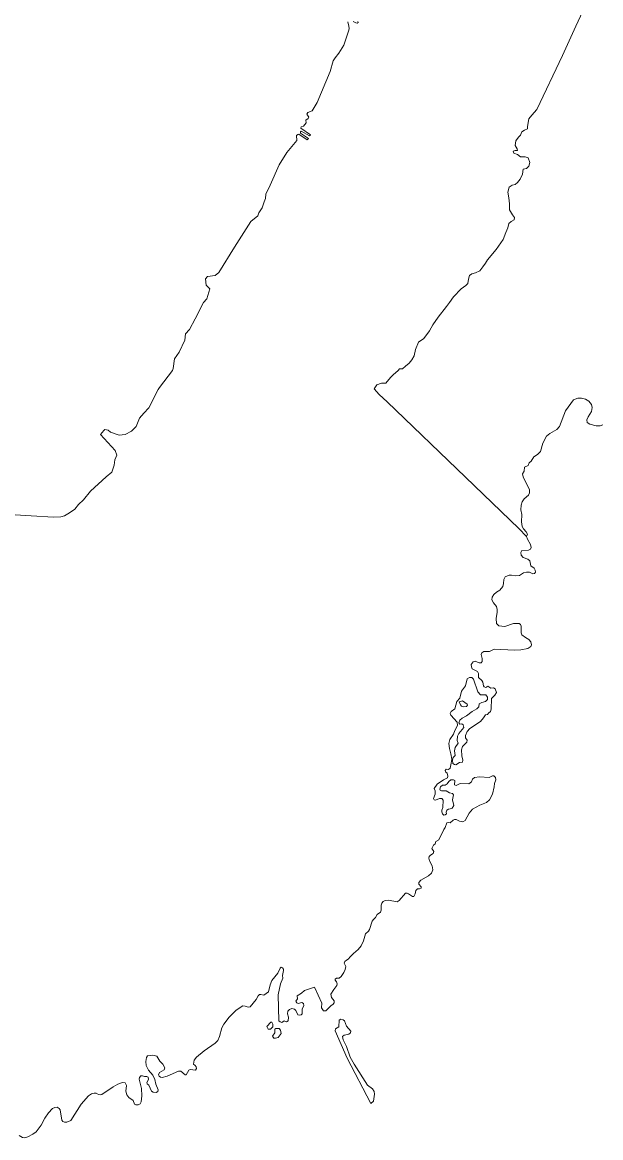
# Model space of a CAD drawing. Extents: x 369010 to 739155, y 6377141 to 6616555.
# Drawn here: x 407039 to 409525, y 6453838 to 6458637 of the extents above; entities that cross this region are included whole.
import ezdxf

# ---------------------------------------------------------------- set-up
doc = ezdxf.new("R2010")
doc.units = 0
doc.header["$LTSCALE"] = 40
doc.layers.add('1', color=7, linetype='Continuous', lineweight=13)

msp = doc.modelspace()

# ---------------------------------------------------------------- linework, layer by layer
at = {"layer": '1'}
for points in [[(409468.98, 6458729.82), (409417.35, 6458619.6), (409361.24, 6458493.65), (409249.69, 6458260.79), (409229.17, 6458237.78), (409215.27, 6458222.06), (409210.8, 6458188.96), (409209.64, 6458179.03), (409197.89, 6458172.24), (409186.14, 6458166.12), (409179.52, 6458150.56), (409171.74, 6458141.79), (409159.49, 6458126.07), (409156.51, 6458106.87), (409165.61, 6458092.14), (409167.43, 6458085.68), (409156.51, 6458084.69), (409147.91, 6458082.21), (409150.88, 6458073.1), (409167.43, 6458068.31), (409180.01, 6458058.37), (409199.71, 6458057.38), (409212.29, 6458053.91), (409219.73, 6458033.88), (409215.76, 6458018.32), (409206.16, 6458007.4), (409190.94, 6458004.75), (409188.29, 6457983.07), (409178.03, 6457961.56), (409167.1, 6457947.98), (409156.68, 6457938.38), (409143.93, 6457935.74), (409131.35, 6457926.63), (409125.73, 6457906.28), (409129.2, 6457880.95), (409132.18, 6457856.29), (409132.18, 6457830.14), (409146.25, 6457808.79), (409154.53, 6457796.38), (409153.2, 6457786.45), (409140.46, 6457780.33), (409130.03, 6457771.72), (409126.22, 6457752.52), (409117.45, 6457731.67), (409105.21, 6457701.55), (409075.41, 6457658.68), (409037.84, 6457614.66), (409030.23, 6457600.09), (409018.81, 6457583.87), (409005.24, 6457567.66), (408986.87, 6457559.38), (408971.48, 6457554.08), (408961.05, 6457547.63), (408956.58, 6457531.41), (408953.27, 6457512.21), (408944.5, 6457504.76), (408925.14, 6457490.2), (408892.37, 6457455.77), (408875.32, 6457431.28), (408861.75, 6457414.07), (408826.5, 6457367.89), (408803.16, 6457335.45), (408788.26, 6457308.64), (408765.09, 6457276.2)], [(409156.51, 6458084.69), (409167.43, 6458085.68), (409165.61, 6458092.14), (409156.51, 6458106.87), (409159.49, 6458126.07), (409171.74, 6458141.79), (409179.52, 6458150.56), (409186.14, 6458166.12), (409197.89, 6458172.24), (409209.64, 6458179.03), (409210.8, 6458188.96), (409215.27, 6458222.06), (409229.17, 6458237.78), (409249.69, 6458260.79), (409361.24, 6458493.65), (409417.35, 6458619.6), (409468.98, 6458729.82)], [(408438.06, 6458638.96), (408441.7, 6458620.43), (408443.85, 6458609.83), (408442.69, 6458603.05), (408429.45, 6458563.82), (408425.48, 6458550.91), (408422.34, 6458542.97), (408420.18, 6458537.67), (408399.16, 6458503.42), (408383.94, 6458484.38), (408374.84, 6458470.98), (408362.42, 6458425.63), (408305.49, 6458291.57), (408284.31, 6458256.15), (408266.1, 6458248.21), (408262.29, 6458240.93), (408270.9, 6458227.85), (408267.92, 6458222.72), (408257, 6458215.27), (408258.32, 6458204.51), (408247.56, 6458189.62), (408237.96, 6458186.64), (408235.81, 6458181.01), (408277.02, 6458153.21), (408273.55, 6458148.08), (408237.96, 6458167.94), (408233.99, 6458164.96), (408234.49, 6458159.33), (408268.75, 6458136.66), (408263.62, 6458131.53), (408226.71, 6458155.03), (408222.74, 6458154.53), (408217.94, 6458149.73), (408218.43, 6458128.05), (408176.07, 6458075.92), (408143.13, 6458023.45), (408104.4, 6457935.74), (408086.2, 6457897.17), (408084.54, 6457878.31), (408078.09, 6457863.58), (408069.32, 6457838.25), (408055.41, 6457817.57), (408051.11, 6457804.49), (408020.82, 6457779.67), (407950.65, 6457669.28), (407883.79, 6457560.87), (407867.4, 6457547.13), (407834.8, 6457543.66), (407826.52, 6457533.23), (407829.67, 6457505.76), (407844.4, 6457489.7), (407831.32, 6457447), (407817.42, 6457430.62), (407782, 6457361.11), (407757.17, 6457314.6), (407740.29, 6457296.89), (407736.82, 6457268.59), (407712.65, 6457216.79), (407693.46, 6457189.15), (407687.83, 6457147.44), (407684.35, 6457138.5), (407628.08, 6457064.69), (407622.45, 6457056.25), (407583.06, 6456978.13), (407560.89, 6456955.13), (407542.68, 6456933.44), (407527.95, 6456898.19), (407508.42, 6456878), (407480.29, 6456863.6), (407455.13, 6456860.62), (407417.4, 6456872.7), (407408.62, 6456882.3), (407393.56, 6456884.46), (407388.76, 6456880.98), (407374.53, 6456862.77), (407437.42, 6456793.76), (407445.53, 6456774.73), (407436.92, 6456754.7), (407434.28, 6456731.36), (407423.02, 6456700.91)], [(408257, 6458215.27), (408267.92, 6458222.72), (408270.9, 6458227.85), (408262.29, 6458240.93), (408266.1, 6458248.21), (408284.31, 6458256.15), (408305.49, 6458291.57), (408362.42, 6458425.63), (408374.84, 6458470.98), (408383.94, 6458484.38), (408399.16, 6458503.42), (408420.18, 6458537.67), (408422.34, 6458542.97), (408425.48, 6458550.91), (408429.45, 6458563.82), (408442.69, 6458603.05), (408443.85, 6458609.83), (408441.7, 6458620.43), (408438.06, 6458638.96)], [(408480.43, 6458639.96), (408482.08, 6458636.48), (408478.44, 6458633.5), (408471.82, 6458634.33), (408461.39, 6458639.79)], [(408461.39, 6458639.79), (408471.82, 6458634.33), (408478.44, 6458633.5), (408482.08, 6458636.48), (408480.43, 6458639.96)], [(406913.27, 6456523.99), (407076.29, 6456512.9), (407173.61, 6456507.6), (407203.9, 6456509.42), (407220.45, 6456513.73), (407241.8, 6456525.81), (407264.47, 6456541.37), (407280.85, 6456562.22), (407302.54, 6456582.24), (407332.16, 6456618.66), (407399.85, 6456681.22), (407423.02, 6456700.91), (407434.28, 6456731.36), (407436.92, 6456754.7), (407445.53, 6456774.73), (407437.42, 6456793.76), (407374.53, 6456862.77), (407388.76, 6456880.98), (407393.56, 6456884.46), (407408.62, 6456882.3), (407417.4, 6456872.7), (407455.13, 6456860.62), (407480.29, 6456863.6), (407508.42, 6456878), (407527.95, 6456898.19), (407542.68, 6456933.44), (407560.89, 6456955.13), (407583.06, 6456978.13), (407622.45, 6457056.25), (407628.08, 6457064.69), (407684.35, 6457138.5), (407687.83, 6457147.44), (407693.46, 6457189.15), (407712.65, 6457216.79), (407736.82, 6457268.59), (407740.29, 6457296.89), (407757.17, 6457314.6), (407782, 6457361.11), (407817.42, 6457430.62), (407831.32, 6457447), (407844.4, 6457489.7), (407829.67, 6457505.76), (407826.52, 6457533.23), (407834.8, 6457543.66), (407867.4, 6457547.13), (407883.79, 6457560.87), (407950.65, 6457669.28), (408020.82, 6457779.67), (408051.11, 6457804.49), (408055.41, 6457817.57), (408069.32, 6457838.25), (408078.09, 6457863.58), (408084.54, 6457878.31), (408086.2, 6457897.17), (408104.4, 6457935.74), (408143.13, 6458023.45), (408176.07, 6458075.92), (408218.43, 6458128.05), (408217.94, 6458149.73), (408222.74, 6458154.53), (408226.71, 6458155.03), (408263.62, 6458131.53), (408268.75, 6458136.66), (408234.49, 6458159.33), (408233.99, 6458164.96), (408237.96, 6458167.94), (408273.55, 6458148.08), (408277.02, 6458153.21), (408235.81, 6458181.01), (408237.96, 6458186.64), (408247.56, 6458189.62), (408258.32, 6458204.51), (408257, 6458215.27)], [(409058.2, 6456163.52), (409065.65, 6456174.44), (409076.9, 6456184.21), (409091.63, 6456193.48), (409104.38, 6456209.2), (409107.36, 6456221.45), (409108.52, 6456238.82), (409113.98, 6456251.07), (409131.35, 6456258.02), (409141.62, 6456258.68), (409159.66, 6456255.37), (409175.05, 6456257.19), (409193.09, 6456268.61), (409205.17, 6456271.43), (409218.24, 6456270.27), (409233.31, 6456264.31), (409240.59, 6456265.47), (409244.39, 6456271.43), (409243.57, 6456279.21), (409239.26, 6456288.48), (409225.03, 6456297.74), (409220.73, 6456320.25), (409211.79, 6456326.87), (409191.93, 6456334.49), (409182.99, 6456344.25), (409181.34, 6456355.84), (409185.81, 6456364.61), (409214.93, 6456364.94), (409223.37, 6456369.41), (409226.35, 6456377.68), (409223.37, 6456390.59), (409209.8, 6456412.93), (409205.67, 6456424.02), (409173.56, 6456458.94), (408943.01, 6456680.06), (408607.04, 6457003.45), (408572.61, 6457035.23), (408551.76, 6457059.72), (408562.68, 6457076.44), (408583.21, 6457083.39), (408601.25, 6457083.39), (408621.44, 6457107.89), (408633.19, 6457119.8), (408654.54, 6457138.17), (408660.33, 6457145.95), (408673.41, 6457145.95), (408686.48, 6457156.87), (408701.04, 6457170.11), (408713.62, 6457184.84), (408723.72, 6457201.06), (408729.35, 6457229.03), (408741.59, 6457261.14), (408765.09, 6457276.2), (408788.26, 6457308.64), (408803.16, 6457335.45), (408826.5, 6457367.89), (408861.75, 6457414.07), (408875.32, 6457431.28), (408892.37, 6457455.77), (408925.14, 6457490.2), (408944.5, 6457504.76), (408953.27, 6457512.21), (408956.58, 6457531.41), (408961.05, 6457547.63), (408971.48, 6457554.08), (408986.87, 6457559.38), (409005.24, 6457567.66), (409018.81, 6457583.87), (409030.23, 6457600.09), (409037.84, 6457614.66), (409075.41, 6457658.68), (409105.21, 6457701.55), (409117.45, 6457731.67), (409126.22, 6457752.52), (409130.03, 6457771.72), (409140.46, 6457780.33), (409153.2, 6457786.45), (409154.53, 6457796.38), (409146.25, 6457808.79), (409132.18, 6457830.14), (409132.18, 6457856.29), (409129.2, 6457880.95), (409125.73, 6457906.28), (409131.35, 6457926.63), (409143.93, 6457935.74), (409156.68, 6457938.38), (409167.1, 6457947.98), (409178.03, 6457961.56), (409188.29, 6457983.07), (409190.94, 6458004.75), (409206.16, 6458007.4), (409215.76, 6458018.32), (409219.73, 6458033.88), (409212.29, 6458053.91), (409199.71, 6458057.38), (409180.01, 6458058.37), (409167.43, 6458068.31), (409150.88, 6458073.1), (409147.91, 6458082.21), (409156.51, 6458084.69)], [(408765.09, 6457276.2), (408741.59, 6457261.14), (408729.35, 6457229.03), (408723.72, 6457201.06), (408713.62, 6457184.84), (408701.04, 6457170.11), (408686.48, 6457156.87), (408673.41, 6457145.95), (408660.33, 6457145.95), (408654.54, 6457138.17), (408633.19, 6457119.8), (408621.44, 6457107.89), (408601.25, 6457083.39), (408583.21, 6457083.39), (408562.68, 6457076.44), (408551.76, 6457059.72), (408572.61, 6457035.23), (408607.04, 6457003.45), (408943.01, 6456680.06), (409173.56, 6456458.94), (409205.67, 6456424.02), (409209.8, 6456434.45), (409203.85, 6456445.04), (409192.76, 6456456.96), (409187.63, 6456467.88), (409183.82, 6456487.91), (409185.47, 6456519.68), (409181.67, 6456538.72), (409183.32, 6456558.58), (409186.8, 6456573.8), (409196.23, 6456585.72), (409214.44, 6456601.77), (409218.91, 6456612.04), (409218.91, 6456625.61), (409191.1, 6456681.38), (409188.95, 6456693.3), (409195.4, 6456705.55), (409197.06, 6456721.93), (409212.95, 6456729.54), (409217.42, 6456741.96), (409225.86, 6456748.41), (409237.94, 6456766.95), (409252.83, 6456776.55), (409266.41, 6456789.79), (409276.67, 6456825.7), (409292.39, 6456856.15), (409305.96, 6456868.07), (409336.41, 6456884.29), (409347.67, 6456897.36), (409372.82, 6456965.39), (409407.58, 6457012.22), (409426.45, 6457020.17), (409442.34, 6457019.84), (409459.55, 6457015.87), (409473.95, 6457006.1), (409485.37, 6456991.7), (409488.35, 6456978.96), (409485.86, 6456962.57), (409470.97, 6456939.57), (409464.68, 6456925.83), (409467.16, 6456914.74), (409477.75, 6456907.96), (409505.39, 6456900.67), (409521.94, 6456900.67), (409533.69, 6456904.48)], [(407423.02, 6456700.91), (407399.85, 6456681.22), (407332.16, 6456618.66), (407302.54, 6456582.24), (407280.85, 6456562.22), (407264.47, 6456541.37), (407241.8, 6456525.81), (407220.45, 6456513.73), (407203.9, 6456509.42), (407173.61, 6456507.6), (407076.29, 6456512.9), (406913.27, 6456523.99)], [(409038.18, 6455733.71), (409037.84, 6455723.11), (409029.74, 6455715), (409014.18, 6455709.87), (409002.59, 6455703.92), (409000.44, 6455691.34), (408992.5, 6455682.73), (408972.14, 6455671.81), (408948.14, 6455652.28), (408928.94, 6455643.01), (408919.51, 6455633.74), (408914.88, 6455622.65), (408918.85, 6455617.19), (408928.45, 6455618.02), (408933.91, 6455613.38), (408936.06, 6455602.3), (408915.7, 6455576.48), (408909.41, 6455564.73), (408908.09, 6455546.36), (408911.57, 6455535.1), (408899.65, 6455516.73), (408895.68, 6455502), (408898.99, 6455482.47), (408890.71, 6455474.03), (408888.06, 6455461.29), (408889.88, 6455448.21), (408896.01, 6455442.75), (408902.46, 6455441.76), (408917.69, 6455451.85), (408930.43, 6455453.67), (408932.92, 6455461.78), (408927.45, 6455481.31), (408926.63, 6455507.13), (408930.93, 6455520.21), (408949.13, 6455539.74), (408950.79, 6455548.01), (408943.51, 6455558.27), (408943.51, 6455568.04), (408951.12, 6455585.75), (408961.88, 6455598.82), (409007.56, 6455628.61), (409021.63, 6455643.84), (409029.9, 6455656.91), (409038.01, 6455658.57), (409042.81, 6455664.53), (409051.25, 6455671.31), (409054.23, 6455681.41), (409055.72, 6455726.92), (409070.12, 6455741.15), (409076.24, 6455753.07), (409070.78, 6455769.62), (409064.66, 6455773.76), (409051.91, 6455772.1), (409039.67, 6455779.88), (409031.72, 6455775.08), (409024.11, 6455776.9), (409020.8, 6455781.87), (409018.15, 6455798.09), (409014.01, 6455805.2), (408999.61, 6455817.12), (408999.94, 6455834.83), (408995.31, 6455844.1), (408972.47, 6455854.85), (408969.33, 6455863.3), (408968.17, 6455874.22), (408976.28, 6455885.31), (408985.38, 6455888.29), (409002.92, 6455880.67), (409010.54, 6455880.51), (409015.67, 6455886.8), (409015.67, 6455898.88), (409011.36, 6455916.26), (409013.35, 6455923.7), (409023.12, 6455929.83), (409046.45, 6455928.84), (409066.48, 6455939.1), (409154.69, 6455935.29), (409181.01, 6455936.78), (409210.96, 6455942.74), (409224.7, 6455950.35), (409227.68, 6455958.63), (409224.2, 6455971.2), (409215.27, 6455981.3), (409200.87, 6455989.91), (409186.14, 6456001.82), (409182.99, 6456010.1), (409183.16, 6456038.56), (409180.51, 6456045.68), (409173.89, 6456049.65), (409150.06, 6456049.65), (409112.32, 6456037.74), (409087.33, 6456039.39), (409077.23, 6456049.65), (409075.58, 6456072), (409079.72, 6456098.64), (409079.72, 6456110.06), (409076.41, 6456123.8), (409063.33, 6456139.36), (409057.37, 6456151.27), (409058.2, 6456163.52)], [(408896.01, 6455207.24), (408903.95, 6455207.24), (408917.19, 6455199.29), (408932.92, 6455196.98), (408941.69, 6455203.1), (408958.73, 6455233.88), (408973.96, 6455250.93), (409005.74, 6455268.64), (409034.04, 6455279.73), (409047.11, 6455291.81), (409060.35, 6455315.15), (409067.14, 6455347.92), (409067.97, 6455360.99), (409073.43, 6455377.54), (409072.93, 6455387.97), (409065.48, 6455393.93), (409059.03, 6455394.09), (409045.95, 6455387.64), (409004.41, 6455390.12), (408982.07, 6455387.31), (408973.79, 6455380.02), (408969.16, 6455368.11), (408958.57, 6455360.49), (408921.33, 6455361.32), (408903.95, 6455353.71), (408896.5, 6455356.36), (408897.33, 6455374.07), (408891.7, 6455377.87), (408880.62, 6455377.54), (408871.68, 6455369.93), (408865.06, 6455359.67), (408856.12, 6455354.21), (408845.2, 6455354.7), (408836.76, 6455346.59), (408832.79, 6455337.65), (408834.61, 6455332.52), (408841.23, 6455330.37), (408860.92, 6455329.71), (408874.66, 6455322.1), (408887.9, 6455318.46), (408892.04, 6455312.99), (408888.23, 6455291.15), (408893.36, 6455266.49), (408886.74, 6455255.9), (408877.31, 6455252.09), (408870.85, 6455251.26), (408864.07, 6455246.46), (408860.92, 6455238.19), (408862.08, 6455231.24), (408856.12, 6455226.6), (408850.33, 6455225.11), (408844.37, 6455230.57), (408841.39, 6455239.01), (408841.72, 6455247.46), (408846.85, 6455258.87), (408847.68, 6455290.32), (408841.72, 6455297.27), (408831.96, 6455296.44), (408814.58, 6455290.16), (408808.62, 6455291.15), (408805.64, 6455296.61), (408813.26, 6455316.14), (408812.59, 6455330.04), (408809.45, 6455340.14), (408821.37, 6455358.34), (408849.34, 6455377.87), (408866.22, 6455385.98), (408867.54, 6455393.43), (408865.39, 6455405.35), (408857.94, 6455411.64), (408856.62, 6455417.26), (408861.25, 6455423.05), (408870.52, 6455421.57), (408877.31, 6455427.85), (408882.27, 6455448.54), (408884.42, 6455466.75), (408880.62, 6455488.93), (408874.82, 6455512.59), (408871.84, 6455533.78), (408876.97, 6455550.66), (408891.7, 6455573.5), (408897.17, 6455590.05), (408909.41, 6455610.74), (408907.26, 6455625.3), (408880.29, 6455655.75), (408878.46, 6455663.2), (408881.44, 6455671.31), (408897.66, 6455682.4), (408906.6, 6455714.51), (408918.85, 6455728.91), (408926.13, 6455758.7), (408943.34, 6455782.36), (408950.96, 6455811.49), (408960.22, 6455818.28), (408970.98, 6455817.78), (408977.6, 6455810.17), (408996.63, 6455755.55), (409008.55, 6455743.47), (409030.73, 6455743.47), (409038.18, 6455733.71)], [(408214.46, 6454384.85), (408222.74, 6454366.31), (408231.18, 6454364.16), (408237.47, 6454365.82), (408241.44, 6454370.95), (408241.44, 6454390.31), (408249.05, 6454406.86), (408247.73, 6454415.63), (408240.78, 6454419.94), (408225.22, 6454414.8), (408218.43, 6454418.28), (408214.96, 6454425.4), (408222.24, 6454435.16), (408220.26, 6454448.4), (408239.29, 6454460.15), (408251.54, 6454470.91), (408295.23, 6454485.64), (408326.67, 6454416.96), (408324.52, 6454395.94), (408333.79, 6454384.02), (408343.22, 6454383.03), (408366.06, 6454406.03), (408373.68, 6454410.17), (408379.3, 6454418.61), (408379.64, 6454426.22), (408367.72, 6454441.45), (408364.91, 6454455.02), (408377.15, 6454475.05), (408391.39, 6454491.93), (408392.71, 6454500.37), (408389.07, 6454508.98), (408383.77, 6454515.6), (408383.77, 6454520.4), (408388.9, 6454524.04), (408400.32, 6454524.7), (408409.26, 6454531.65), (408421.18, 6454549.03), (408426.97, 6454561.77), (408429.12, 6454574.52), (408422.83, 6454588.09), (408424.98, 6454596.03), (408432.1, 6454601.66), (408439.88, 6454605.47), (408448.98, 6454616.88), (408462.22, 6454630.13), (408482.58, 6454646.84), (408495.16, 6454662.56), (408504.92, 6454684.24), (408514.19, 6454714.37), (408526.11, 6454725.62), (408531.73, 6454732.9), (408542.66, 6454768.82), (408548.28, 6454776.93), (408556.23, 6454785.53), (408563.51, 6454798.44), (408578.57, 6454808.7), (408581.22, 6454816.32), (408581.72, 6454837.83), (408583.87, 6454846.11), (408589.66, 6454853.22), (408598.93, 6454857.53), (408612.5, 6454859.18), (408649.74, 6454851.9), (408658.84, 6454858.19), (408686.31, 6454889.3), (408693.43, 6454889.3), (408698.89, 6454886.66), (408715.44, 6454874.91), (408721.9, 6454876.06), (408727.69, 6454886.99), (408730.01, 6454901.55), (408737.12, 6454907.84), (408746.56, 6454907.84), (408753.18, 6454911.98), (408752.85, 6454917.11), (408742.75, 6454928.69), (408742.75, 6454936.31), (408751.19, 6454945.91), (408784.95, 6454964.11), (408797.37, 6454976.03), (408802.66, 6454989.6), (408800.68, 6455006.81), (408789.09, 6455029.32), (408785.78, 6455040.91), (408787.6, 6455047.53), (408793.06, 6455053.15), (408805.31, 6455059.94), (408806.97, 6455069.04), (408799.02, 6455082.28), (408806.64, 6455096.68), (408812.92, 6455101.32), (408816.4, 6455111.91), (408829.48, 6455119.02), (408850.33, 6455163.21), (408856.12, 6455171.65), (408863.9, 6455191.68), (408870.52, 6455194.49), (408878.3, 6455192.34), (408890.38, 6455203.93), (408896.01, 6455207.24)], [(407514.88, 6453998.07), (407520.84, 6453982.34), (407527.29, 6453978.54), (407536.89, 6453978.7), (407545.83, 6453984), (407549.14, 6453992.11), (407552.28, 6454017.1), (407551.29, 6454049.87), (407541.03, 6454089.09), (407542.85, 6454097.2), (407548.64, 6454104.48), (407555.59, 6454104.48), (407564.03, 6454100.68), (407574.62, 6454101.01), (407579.59, 6454097.53), (407580.58, 6454088.27), (407574.62, 6454075.19), (407575.95, 6454068.74), (407582.73, 6454064.1), (407593.66, 6454037.46), (407601.77, 6454033.65), (407613.52, 6454032.49), (407621.63, 6454036.13), (407623.28, 6454043.41), (407612.69, 6454068.07), (407609.05, 6454088.43), (407599.28, 6454106.47), (407581.58, 6454128.48), (407570.65, 6454148.84), (407569.66, 6454165.39), (407572.8, 6454182.27), (407577.27, 6454189.55), (407599.28, 6454192.37), (407617.16, 6454188.56), (407629.9, 6454166.71), (407642.65, 6454153.47), (407651.42, 6454138.25), (407649.27, 6454130.3), (407628.25, 6454117.56), (407624.28, 6454108.62), (407626.43, 6454101.84), (407632.55, 6454097.7), (407640, 6454097.2), (407660.85, 6454102.83), (407710.34, 6454124.34), (407719.77, 6454123.35), (407739.47, 6454107.79), (407742.94, 6454108.62), (407754.53, 6454127.66), (407760.82, 6454131.13), (407782.83, 6454127.66), (407787.13, 6454135.43), (407786.47, 6454143.05), (407782.33, 6454148.51), (407775.05, 6454153.64), (407777.37, 6454171.84), (407787.96, 6454184.75), (407820.56, 6454211.07), (407867.4, 6454243.84), (407878.82, 6454256.09), (407886.93, 6454272.47), (407896.2, 6454309.71), (407904.8, 6454325.43), (407927.31, 6454356.05), (407957.6, 6454386.01), (407987.06, 6454405.54), (407996.99, 6454404.21), (408009.07, 6454399.91), (408017.51, 6454400.9), (408044.49, 6454432.51), (408053.1, 6454448.24), (408057.73, 6454453.37), (408064.02, 6454454.19), (408077.26, 6454450.39), (408097.62, 6454465.28), (408104.24, 6454495.4), (408111.02, 6454514.44), (408137.83, 6454546.05), (408147.6, 6454567.4), (408151.74, 6454571.21), (408157.53, 6454569.05), (408161.17, 6454563.43), (408162, 6454556.81), (408157.69, 6454535.13), (408158.52, 6454524.04), (408148.76, 6454500.04), (408138.66, 6454452.87), (408141.48, 6454340.82), (408146.61, 6454335.69), (408154.22, 6454333.21), (408164.81, 6454340.66), (408174.91, 6454335.69), (408181.03, 6454340.82), (408183.18, 6454356.05), (408179.38, 6454371.11), (408179.71, 6454381.37), (408187.65, 6454388.65), (408196.59, 6454393.29), (408209, 6454390.81), (408214.46, 6454384.85)], [(407025.98, 6453846.63), (407040.21, 6453838.02), (407049.65, 6453837.69), (407063.22, 6453841.83), (407084.24, 6453852.92), (407099.13, 6453863.51), (407119.82, 6453891.32), (407136.04, 6453921.77), (407151.6, 6453944.77), (407169.14, 6453963.48), (407178.74, 6453968.11), (407188.83, 6453968.61), (407197.94, 6453963.31), (407202.07, 6453957.52), (407208.53, 6453913.49), (407213, 6453907.53), (407220.78, 6453904.06), (407230.87, 6453904.06), (407247.42, 6453911.34), (407292.44, 6453982.01), (407323.06, 6454017.59), (407336.46, 6454026.2), (407347.06, 6454029.51), (407356.82, 6454028.68), (407366.09, 6454023.06), (407375.52, 6454021.73), (407380.65, 6454023.55), (407429.64, 6454056.49), (407449.17, 6454067.58), (407469.03, 6454075.19), (407480.95, 6454074.36), (407486.08, 6454062.94), (407484.42, 6454037.46), (407488.73, 6454021.73), (407497.17, 6454011.31), (407514.88, 6453998.07)]]:
    msp.add_lwpolyline(points, dxfattribs=at)
for points in [[(408947.65, 6455692.83), (408952.28, 6455698.12), (408950.96, 6455703.09), (408930.1, 6455717.82), (408917.03, 6455713.35), (408922.49, 6455699.61), (408926.13, 6455694.65), (408935.23, 6455692)], [(408111.68, 6454335.36), (408107.05, 6454334.04), (408089.67, 6454316.16), (408096.13, 6454303.92), (408105.89, 6454304.25), (408115.99, 6454314.18), (408115.82, 6454326.76)], [(408408.43, 6454347.44), (408400.82, 6454343.8), (408399.66, 6454315.34), (408384.6, 6454305.57), (408383.61, 6454297.46), (408435.41, 6454179.95), (408536.7, 6453985.49), (408548.78, 6453994.42), (408553.08, 6454025.37), (408550.93, 6454036.79), (408543.65, 6454048.05), (408522.96, 6454064.1), (408464.7, 6454153.47), (408447.66, 6454184.42), (408432.27, 6454229.77), (408418.53, 6454258.24), (408415.72, 6454272.97), (408421.84, 6454278.1), (408442.2, 6454282.4), (408449.97, 6454288.19), (408451.13, 6454296.3), (408432.1, 6454316.99), (408423.33, 6454339.83), (408418.03, 6454344.96)], [(408128.73, 6454307.72), (408123.93, 6454303.92), (408124.76, 6454289.02), (408114.66, 6454275.12), (408120.62, 6454265.85), (408127.74, 6454265.85), (408139.16, 6454269.16), (408151.41, 6454285.38), (408148.59, 6454299.61), (408142.14, 6454306.9)]]:
    msp.add_lwpolyline(points, close=True, dxfattribs=at)

doc.saveas('drawing.dxf')
